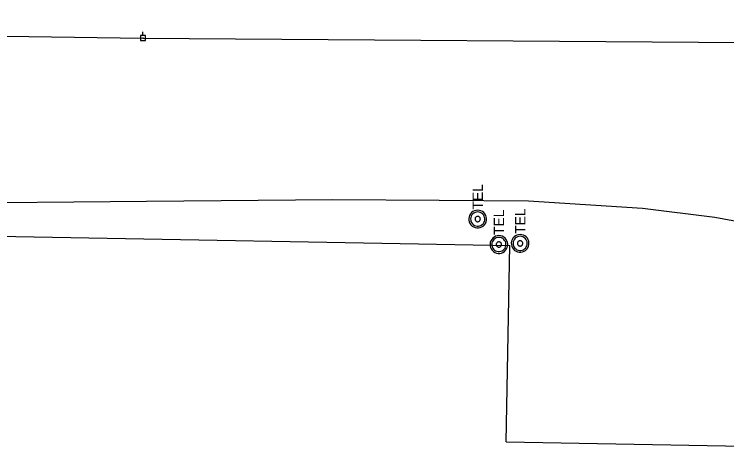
# Model space of a CAD drawing. Extents: x 596028 to 606371, y 330010 to 403088.
# Drawn here: x 603237 to 603502.3, y 339279.6 to 339442.8 of the extents above; entities that cross this region are included whole.
import ezdxf

# ---------------------------------------------------------------- set-up
doc = ezdxf.new("R2010")
doc.units = 0
for name, color, linetype in [('E_FTMS_Conduit', 7, 'Continuous'), ('E_UTL_EPowerPole', 7, 'Continuous'), ('E_UTL_Overhead', 7, 'Continuous'), ('E_UTL_T_MH', 7, 'Continuous'), ('E_UTL_T_UG', 7, 'Continuous')]:
    doc.layers.add(name, color=color, linetype=linetype)

# ---------------------------------------------------------------- blocks, each defined once
blk = doc.blocks.new('PPOL')
at = {"layer": 'E_UTL_EPowerPole'}
blk.add_line((-0.2, 13.7), (-0.2, 35.3), dxfattribs=at)
blk.add_lwpolyline([(-13.9, -13.7), (13.5, -13.7), (13.5, 13.7), (-13.9, 13.7)], close=True, dxfattribs=at)
blk.add_circle((0, 0), 1.77, dxfattribs=at)

msp = doc.modelspace()

# ---------------------------------------------------------------- linework, layer by layer
at = {"layer": 'E_FTMS_Conduit'}
msp.add_lwpolyline([(602734.83, 339386.85), (602813.61, 339385.3), (602877.22, 339384.86), (603008.1, 339380.74), (603053.18, 339379.73), (603103.48, 339378.61), (603138.89, 339376), (603156.98, 339374.04), (603204.89, 339372.51), (603286.22, 339373.29), (603355.63, 339373.86), (603395.21, 339373.58), (603428.42, 339373.37), (603470.92, 339370.64), (603497.85, 339367.32), (603522.71, 339362.77), (603571.07, 339359.28), (603611.36, 339356.61), (603696.77, 339355.53), (603784.05, 339356.58), (603816.69, 339356.04), (603863.31, 339357.46), (603900.77, 339355.46), (603953.03, 339359.31)], dxfattribs=at)
at = {"layer": 'E_UTL_Overhead'}
msp.add_lwpolyline([(602675.32, 339442.84), (602775.91, 339441.76), (603030.19, 339437.63), (603284.95, 339433.97), (603526.19, 339432.15)], dxfattribs=at)
at = {"layer": 'E_UTL_T_MH'}
for points in [[(603409.55, 339369.9), (603408.93, 339369.84), (603408.32, 339369.66), (603407.77, 339369.37), (603407.27, 339368.99), (603406.86, 339368.51), (603406.55, 339367.97), (603406.34, 339367.38), (603406.25, 339366.75), (603406.28, 339366.13), (603406.43, 339365.52), (603406.69, 339364.95), (603407.06, 339364.44), (603407.51, 339364), (603408.04, 339363.66), (603408.62, 339363.43), (603409.24, 339363.31), (603409.86, 339363.31), (603410.48, 339363.43), (603411.06, 339363.66), (603411.59, 339364), (603412.04, 339364.44), (603412.41, 339364.95), (603412.67, 339365.52), (603412.82, 339366.13), (603412.85, 339366.75), (603412.76, 339367.38), (603412.55, 339367.97), (603412.24, 339368.51), (603411.83, 339368.99), (603411.33, 339369.37), (603410.78, 339369.66), (603410.17, 339369.84), (603409.55, 339369.9)], [(603409.55, 339369.24), (603409.05, 339369.19), (603408.57, 339369.05), (603408.12, 339368.82), (603407.73, 339368.51), (603407.4, 339368.13), (603407.15, 339367.69), (603406.98, 339367.22), (603406.91, 339366.72), (603406.94, 339366.22), (603407.06, 339365.73), (603407.26, 339365.28), (603407.56, 339364.87), (603407.92, 339364.52), (603408.34, 339364.25), (603408.81, 339364.06), (603409.3, 339363.97), (603409.8, 339363.97), (603410.29, 339364.06), (603410.76, 339364.25), (603411.18, 339364.52), (603411.55, 339364.87), (603411.84, 339365.28), (603412.05, 339365.73), (603412.16, 339366.22), (603412.19, 339366.72), (603412.12, 339367.22), (603411.95, 339367.69), (603411.7, 339368.13), (603411.37, 339368.51), (603410.98, 339368.82), (603410.53, 339369.05), (603410.05, 339369.19), (603409.55, 339369.24)], [(603409.55, 339367.59), (603409.36, 339367.57), (603409.18, 339367.52), (603409.01, 339367.43), (603408.87, 339367.31), (603408.74, 339367.17), (603408.65, 339367.01), (603408.59, 339366.83), (603408.56, 339366.64), (603408.57, 339366.46), (603408.61, 339366.27), (603408.69, 339366.1), (603408.8, 339365.95), (603408.94, 339365.82), (603409.1, 339365.72), (603409.27, 339365.65), (603409.46, 339365.61), (603409.64, 339365.61), (603409.83, 339365.65), (603410, 339365.72), (603410.16, 339365.82), (603410.3, 339365.95), (603410.41, 339366.1), (603410.49, 339366.27), (603410.53, 339366.46), (603410.54, 339366.64), (603410.51, 339366.83), (603410.45, 339367.01), (603410.36, 339367.17), (603410.23, 339367.31), (603410.09, 339367.43), (603409.92, 339367.52), (603409.74, 339367.57), (603409.55, 339367.59)], [(603425.35, 339360.85), (603424.73, 339360.79), (603424.13, 339360.61), (603423.57, 339360.32), (603423.08, 339359.94), (603422.67, 339359.46), (603422.35, 339358.92), (603422.15, 339358.33), (603422.06, 339357.71), (603422.09, 339357.08), (603422.24, 339356.47), (603422.5, 339355.9), (603422.86, 339355.39), (603423.31, 339354.95), (603423.84, 339354.62), (603424.42, 339354.38), (603425.04, 339354.26), (603425.67, 339354.26), (603426.28, 339354.38), (603426.87, 339354.62), (603427.39, 339354.95), (603427.85, 339355.39), (603428.21, 339355.9), (603428.47, 339356.47), (603428.62, 339357.08), (603428.65, 339357.71), (603428.56, 339358.33), (603428.36, 339358.92), (603428.04, 339359.46), (603427.63, 339359.94), (603427.14, 339360.32), (603426.58, 339360.61), (603425.98, 339360.79), (603425.35, 339360.85)], [(603417.44, 339360.43), (603416.82, 339360.37), (603416.22, 339360.19), (603415.66, 339359.9), (603415.17, 339359.51), (603414.76, 339359.04), (603414.44, 339358.5), (603414.24, 339357.9), (603414.15, 339357.28), (603414.18, 339356.66), (603414.33, 339356.05), (603414.59, 339355.48), (603414.95, 339354.96), (603415.4, 339354.53), (603415.93, 339354.19), (603416.51, 339353.96), (603417.13, 339353.84), (603417.76, 339353.84), (603418.37, 339353.96), (603418.96, 339354.19), (603419.48, 339354.53), (603419.94, 339354.96), (603420.3, 339355.48), (603420.56, 339356.05), (603420.71, 339356.66), (603420.74, 339357.28), (603420.65, 339357.9), (603420.45, 339358.5), (603420.13, 339359.04), (603419.72, 339359.51), (603419.23, 339359.9), (603418.67, 339360.19), (603418.07, 339360.37), (603417.44, 339360.43)], [(603417.44, 339359.77), (603416.94, 339359.72), (603416.46, 339359.58), (603416.02, 339359.35), (603415.62, 339359.04), (603415.29, 339358.66), (603415.04, 339358.22), (603414.88, 339357.75), (603414.81, 339357.25), (603414.83, 339356.75), (603414.95, 339356.26), (603415.16, 339355.81), (603415.45, 339355.4), (603415.81, 339355.05), (603416.23, 339354.78), (603416.7, 339354.59), (603417.19, 339354.5), (603417.7, 339354.5), (603418.19, 339354.59), (603418.65, 339354.78), (603419.08, 339355.05), (603419.44, 339355.4), (603419.73, 339355.81), (603419.94, 339356.26), (603420.06, 339356.75), (603420.08, 339357.25), (603420.01, 339357.75), (603419.85, 339358.22), (603419.59, 339358.66), (603419.27, 339359.04), (603418.87, 339359.35), (603418.43, 339359.58), (603417.94, 339359.72), (603417.44, 339359.77)], [(603425.35, 339360.19), (603424.85, 339360.14), (603424.37, 339360), (603423.93, 339359.77), (603423.53, 339359.46), (603423.2, 339359.08), (603422.95, 339358.65), (603422.79, 339358.17), (603422.72, 339357.67), (603422.74, 339357.17), (603422.86, 339356.69), (603423.07, 339356.23), (603423.36, 339355.82), (603423.72, 339355.47), (603424.14, 339355.2), (603424.61, 339355.02), (603425.1, 339354.92), (603425.61, 339354.92), (603426.1, 339355.02), (603426.56, 339355.2), (603426.99, 339355.47), (603427.35, 339355.82), (603427.64, 339356.23), (603427.85, 339356.69), (603427.97, 339357.17), (603427.99, 339357.67), (603427.92, 339358.17), (603427.76, 339358.65), (603427.5, 339359.08), (603427.18, 339359.46), (603426.78, 339359.77), (603426.34, 339360), (603425.85, 339360.14), (603425.35, 339360.19)], [(603425.35, 339358.54), (603425.17, 339358.52), (603424.99, 339358.47), (603424.82, 339358.38), (603424.67, 339358.27), (603424.55, 339358.12), (603424.45, 339357.96), (603424.39, 339357.78), (603424.37, 339357.6), (603424.37, 339357.41), (603424.42, 339357.23), (603424.5, 339357.05), (603424.61, 339356.9), (603424.74, 339356.77), (603424.9, 339356.67), (603425.08, 339356.6), (603425.26, 339356.56), (603425.45, 339356.56), (603425.63, 339356.6), (603425.81, 339356.67), (603425.97, 339356.77), (603426.1, 339356.9), (603426.21, 339357.05), (603426.29, 339357.23), (603426.33, 339357.41), (603426.34, 339357.6), (603426.32, 339357.78), (603426.25, 339357.96), (603426.16, 339358.12), (603426.04, 339358.27), (603425.89, 339358.38), (603425.72, 339358.47), (603425.54, 339358.52), (603425.35, 339358.54)], [(603417.44, 339358.12), (603417.26, 339358.1), (603417.08, 339358.04), (603416.91, 339357.96), (603416.76, 339357.84), (603416.64, 339357.7), (603416.54, 339357.54), (603416.48, 339357.36), (603416.46, 339357.17), (603416.46, 339356.98), (603416.51, 339356.8), (603416.59, 339356.63), (603416.7, 339356.48), (603416.83, 339356.35), (603416.99, 339356.25), (603417.17, 339356.18), (603417.35, 339356.14), (603417.54, 339356.14), (603417.72, 339356.18), (603417.9, 339356.25), (603418.06, 339356.35), (603418.19, 339356.48), (603418.3, 339356.63), (603418.38, 339356.8), (603418.42, 339356.98), (603418.43, 339357.17), (603418.41, 339357.36), (603418.34, 339357.54), (603418.25, 339357.7), (603418.13, 339357.84), (603417.98, 339357.96), (603417.81, 339358.04), (603417.63, 339358.1), (603417.44, 339358.12)]]:
    msp.add_lwpolyline(points, dxfattribs=at)
at = {"layer": 'E_UTL_T_UG'}
for p, q in [((602816.87, 339367.66), (603421.5, 339356.73)), ((603420.18, 339283.68), (603421.5, 339356.73)), ((603420.18, 339283.68), (603645.47, 339279.61))]:
    msp.add_line(p, q, dxfattribs=at)

# ---------------------------------------------------------------- block references
at = {"layer": 'E_UTL_EPowerPole', "xscale": 0.06561666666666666, "yscale": 0.06561666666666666}
msp.add_blockref('PPOL', (603284.95, 339433.97), dxfattribs=at)

# ---------------------------------------------------------------- texts
at = {"layer": 'E_UTL_T_MH'}
for p in [(603411.5, 339370.16), (603419.39, 339360.69), (603427.3, 339361.11)]:
    msp.add_text('TEL', height=3.849, rotation=90, dxfattribs=at).set_placement(p)

doc.saveas('drawing.dxf')
